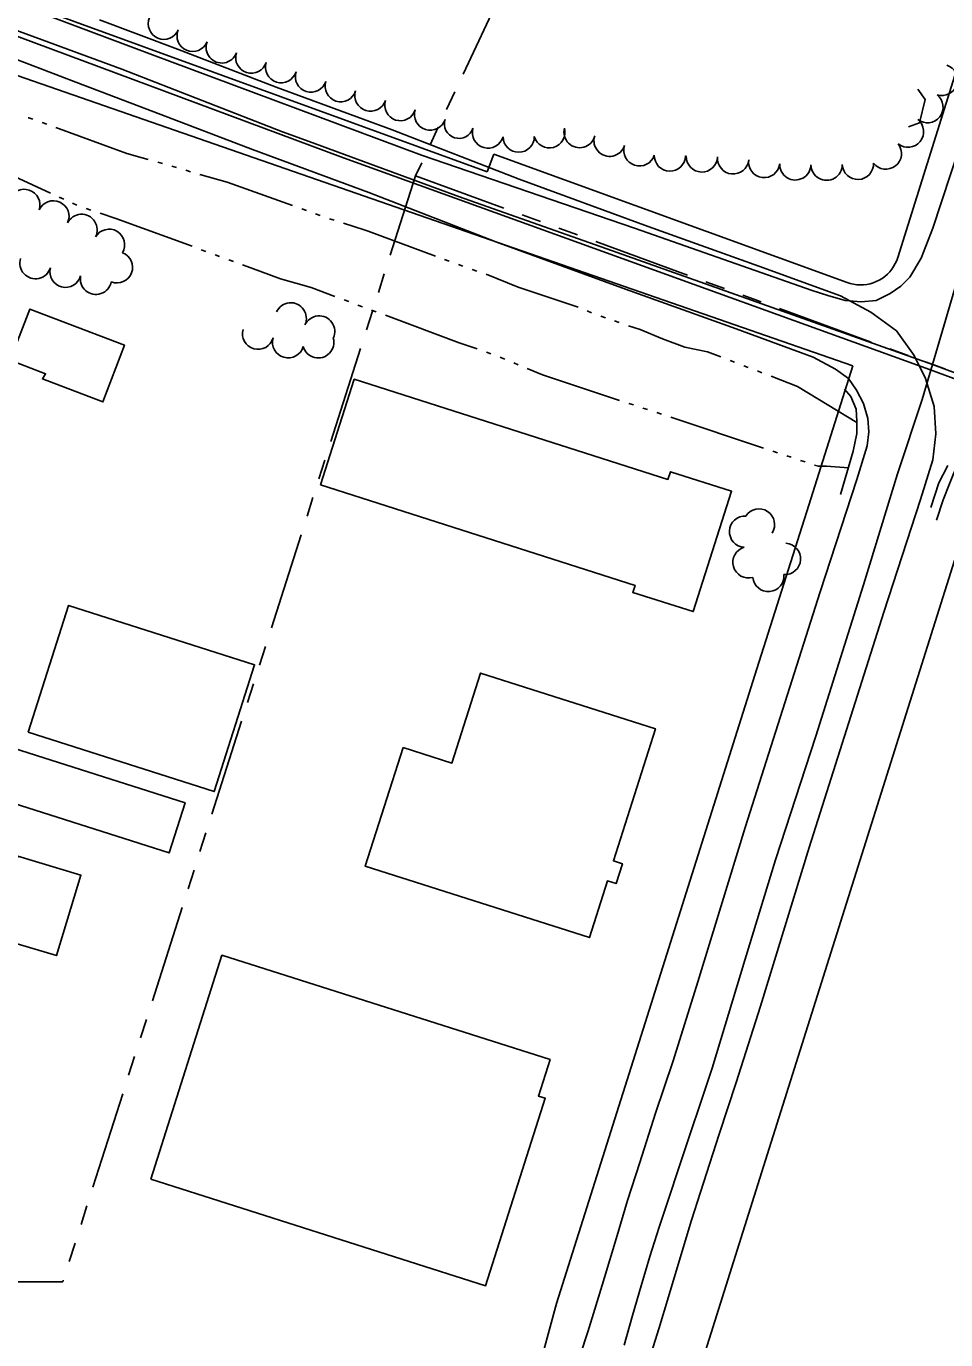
# Model space of a CAD drawing. Extents: x -25029 to 2274964, y -81170 to 687028.
# Drawn here: x -3398 to -2810, y -65956 to -65117 of the extents above; entities that cross this region are included whole.
import ezdxf

# ---------------------------------------------------------------- set-up
doc = ezdxf.new("R2010")
doc.units = 0
for name, color, linetype in [('81911BEA - RW_X_Fee_RW', 7, 'Continuous'), ('BLDG', 7, 'Continuous'), ('BRIDGE', 7, 'Continuous'), ('CULVERT', 7, 'Continuous'), ('Default', 7, 'Continuous'), ('DIVISIONS', 7, 'Continuous'), ('DV_X_Corp_Line', 7, 'Continuous'), ('GE_X_CL_2000', 7, 'Continuous'), ('PV_X_EOP', 7, 'Continuous'), ('ROAD', 7, 'Continuous'), ('TREES', 7, 'Continuous'), ('WATER', 7, 'Continuous')]:
    doc.layers.add(name, color=color, linetype=linetype)

msp = doc.modelspace()

# ---------------------------------------------------------------- linework, layer by layer
at = {"layer": '81911BEA - RW_X_Fee_RW'}
for p, q in [((-2840.83, -65264.3), (-2517.75, -64231.17)), ((-3411.44, -65097.4), (-3103.26, -65209.46)), ((-3413.74, -65144.7), (-2869.64, -65333.56)), ((-3103.26, -65209.46), (-3099.16, -65198.18)), ((-2873.24, -65280.33), (-3099.16, -65198.18)), ((-2804.62, -65457.92), (-2926.66, -65844.98)), ((-2926.66, -65844.98), (-2963.77, -65962.84))]:
    msp.add_line(p, q, dxfattribs=at)
for points in [[(-2873.24, -65280.33), (-2871.21, -65280.98), (-2869.14, -65281.44), (-2867.03, -65281.73), (-2864.9, -65281.84), (-2862.78, -65281.77), (-2860.67, -65281.51), (-2858.59, -65281.08), (-2856.55, -65280.48), (-2854.57, -65279.7), (-2852.66, -65278.75), (-2850.85, -65277.65), (-2849.13, -65276.4), (-2847.52, -65275.01), (-2846.04, -65273.48), (-2844.69, -65271.84), (-2843.49, -65270.08), (-2842.44, -65268.23), (-2841.55, -65266.3), (-2840.83, -65264.3)], [(-2869.64, -65333.56), (-2897.75, -65422.46), (-2930.87, -65527.19), (-3002.4, -65753.36), (-3059.11, -65932.69)], [(-3059.11, -65932.69), (-3084.71, -66026.82), (-3085.71, -66032.17), (-3102.55, -66122.73), (-3112.52, -66219.77), (-3114.54, -66317.4)]]:
    msp.add_lwpolyline(points, dxfattribs=at)
at = {"layer": 'BLDG'}
for points in [[(-3408.26, -65329.94), (-3385.63, -65338.56), (-3387.68, -65341.89), (-3349.07, -65356.59), (-3335.25, -65320.3), (-3395.81, -65297.24)], [(-3209.88, -65409.6), (-3008.81, -65473.76), (-3010.24, -65478.23), (-2971.61, -65490.56), (-2947.06, -65413.64), (-2986.18, -65401.15), (-2987.76, -65406.07), (-3188.33, -65342.06)], [(-3396.8, -65567.58), (-3277.88, -65605.54), (-3252.02, -65524.52), (-3370.93, -65486.55)], [(-3157.16, -65577.42), (-3125.85, -65587.37), (-3107.55, -65529.84), (-2995.82, -65565.38), (-3022.68, -65649.82), (-3016.94, -65651.64), (-3020.97, -65664.32), (-3026.52, -65662.55), (-3038.04, -65698.76), (-3181.26, -65653.2)], [(-3530.16, -65554.21), (-3425.11, -65587.66), (-3430.69, -65605.2), (-3306.72, -65644.67), (-3296.54, -65612.7), (-3525.57, -65539.79)], [(-3409.6, -65700.99), (-3378.7, -65710.34), (-3363.14, -65658.95), (-3403.52, -65646.73), (-3404.88, -65651.23), (-3447.3, -65638.39), (-3441.5, -65619.24), (-3475.17, -65609.05), (-3490.47, -65659.58), (-3462.98, -65667.9), (-3464.26, -65672.14), (-3503.49, -65660.26), (-3513.9, -65694.63), (-3511.75, -65695.28), (-3519.49, -65720.84), (-3424.33, -65749.65)], [(-3318.43, -65853.24), (-3104.34, -65921.27), (-3066.27, -65801.45), (-3070.57, -65800.09), (-3063.16, -65776.78), (-3272.96, -65710.12)]]:
    msp.add_lwpolyline(points, close=True, dxfattribs=at)
at = {"layer": 'BRIDGE'}
for points in [[(-2874.83, -65348.32), (-2870.86, -65353.18), (-2867.46, -65361.27), (-2866.93, -65368.78), (-2867.11, -65376.64), (-2869.27, -65387.93), (-2877.5, -65415.63)], [(-2816.1, -65432.22), (-2811.87, -65419.03), (-2807.82, -65408.87), (-2804.76, -65401.38), (-2800.45, -65394.52), (-2795.37, -65389.42), (-2790.23, -65386.78), (-2784.47, -65384.98), (-2779.41, -65383.61), (-2775.4, -65382.36)]]:
    msp.add_lwpolyline(points, dxfattribs=at)
at = {"layer": 'CULVERT'}
msp.add_lwpolyline([(-2834, -65180.84), (-2827.03, -65178.35), (-2823.24, -65163.42), (-2828.05, -65156.72)], dxfattribs=at)
at = {"layer": 'Default'}
for p, q in [((-3351.12, -65112.38), (-3301.29, -65131.22)), ((-3301.29, -65131.22), (-3238.26, -65155.41)), ((-3238.26, -65155.41), (-3164, -65182.82)), ((-3164, -65182.82), (-3082.86, -65214.23)), ((-3082.86, -65214.23), (-3000.42, -65244.43)), ((-3000.42, -65244.43), (-2929.74, -65269.75)), ((-2929.74, -65269.75), (-2877.45, -65288.84)), ((-2877.45, -65288.84), (-2858.01, -65299.25)), ((-2858.01, -65299.25), (-2841.58, -65311.07)), ((-2841.58, -65311.07), (-2830.42, -65326.99)), ((-2830.42, -65326.99), (-2823.03, -65341.63)), ((-2823.03, -65341.63), (-2817.56, -65359.48)), ((-2817.56, -65359.48), (-2816.51, -65376.92)), ((-2816.51, -65376.92), (-2818.52, -65393.65)), ((-2818.52, -65393.65), (-2826.4, -65419.01)), ((-2826.4, -65419.01), (-2849.81, -65490.97)), ((-2849.81, -65490.97), (-2897.56, -65641.16)), ((-2897.56, -65641.16), (-2928.71, -65742.6)), ((-2928.71, -65742.6), (-2944.13, -65791.46)), ((-2944.13, -65791.46), (-2955.13, -65824.34)), ((-2955.13, -65824.34), (-2965.11, -65855.5)), ((-2965.11, -65855.5), (-2972.8, -65879.42)), ((-2972.8, -65879.42), (-2979.92, -65903.52)), ((-2979.92, -65903.52), (-2987.53, -65928.37)), ((-2987.53, -65928.37), (-2993.66, -65948.72)), ((-2993.66, -65948.72), (-2998.25, -65963.66))]:
    msp.add_line(p, q, dxfattribs=at)
at = {"layer": 'DIVISIONS'}
for p, q in [((-3118.68, -65147.12), (-3092.17, -65090.52)), ((-3129.29, -65169.76), (-3123.99, -65158.44)), ((-3139.89, -65192.4), (-3134.59, -65181.08)), ((-3092.68, -65232.73), (-3149.15, -65212.16)), ((-3069.19, -65241.29), (-3080.94, -65237.01)), ((-3045.7, -65249.85), (-3057.45, -65245.57)), ((-2975.23, -65275.52), (-3033.96, -65254.13)), ((-3172.93, -65286.64), (-3169.12, -65274.73)), ((-2951.74, -65284.08), (-2963.49, -65279.8)), ((-2928.25, -65292.64), (-2940, -65288.36)), ((-3180.53, -65310.45), (-3176.73, -65298.54)), ((-2857.79, -65318.31), (-2916.51, -65296.92)), ((-3203.34, -65381.9), (-3184.33, -65322.36)), ((-2834.3, -65326.87), (-2846.04, -65322.59)), ((-2810.81, -65335.43), (-2822.55, -65331.15)), ((-3210.94, -65405.72), (-3207.14, -65393.81)), ((-3218.54, -65429.53), (-3214.74, -65417.62)), ((-3241.35, -65500.98), (-3222.34, -65441.44)), ((-3248.95, -65524.79), (-3245.15, -65512.89)), ((-3256.56, -65548.61), (-3252.76, -65536.7)), ((-3279.37, -65620.06), (-3260.36, -65560.52)), ((-3286.97, -65643.87), (-3283.17, -65631.97)), ((-3294.57, -65667.69), (-3290.77, -65655.78)), ((-3317.38, -65739.14), (-3298.37, -65679.6)), ((-3324.98, -65762.95), (-3321.18, -65751.05)), ((-3332.59, -65786.77), (-3328.78, -65774.86)), ((-3355.39, -65858.22), (-3336.39, -65798.68)), ((-3363, -65882.03), (-3359.2, -65870.12)), ((-3370.6, -65905.85), (-3366.8, -65893.94))]:
    msp.add_line(p, q, dxfattribs=at)
for points in [[(-3165.32, -65262.82), (-3149.15, -65212.16), (-3145.2, -65203.72)], [(-3436.22, -65918.69), (-3374.7, -65918.69), (-3374.4, -65917.76)]]:
    msp.add_lwpolyline(points, dxfattribs=at)
at = {"layer": 'DV_X_Corp_Line'}
for p, q in [((-3195.21, -65200.65), (-3413.17, -65119.44)), ((-3195.21, -65200.65), (-3413.17, -65119.44)), ((-3413.17, -65119.44), (-3195.21, -65200.65)), ((-3413.17, -65119.44), (-3195.21, -65200.65)), ((-2820.58, -65335.95), (-3195.21, -65200.65)), ((-2820.58, -65335.95), (-3195.21, -65200.65)), ((-3195.21, -65200.65), (-2820.58, -65335.95)), ((-3195.21, -65200.65), (-2820.58, -65335.95)), ((-2380.96, -65497.68), (-2820.58, -65335.95)), ((-2380.96, -65497.68), (-2820.58, -65335.95)), ((-2820.58, -65335.95), (-2380.96, -65497.68)), ((-2820.58, -65335.95), (-2380.96, -65497.68))]:
    msp.add_line(p, q, dxfattribs=at)
at = {"layer": 'GE_X_CL_2000'}
for points in [[(-2748.75, -65110.03), (-2777.83, -65199.05), (-2801.21, -65273.18), (-2818.7, -65332.71)], [(-3410.35, -65116.9), (-3336.84, -65143.88), (-3234.16, -65183.92), (-3217.14, -65190.18), (-3121.05, -65225.54), (-3020.27, -65261.16), (-2894.84, -65305.61), (-2818.7, -65332.71)], [(-2818.7, -65332.71), (-2825.22, -65354.92), (-2841.03, -65402.43), (-2862.84, -65473.4), (-2893.18, -65570.02), (-2919.09, -65649.22), (-2938.68, -65713.21), (-2953.96, -65763.82), (-2959.54, -65782.28), (-2981.03, -65846.59), (-2987.32, -65865.19), (-2993.41, -65883.85), (-2999.3, -65902.57), (-3004.99, -65921.36), (-3010.47, -65940.2), (-3015.76, -65959.11)], [(-2818.7, -65332.71), (-2773.96, -65349.25), (-2719.94, -65368.47), (-2608.1, -65409.46), (-2521.85, -65440.35), (-2453.42, -65465.79)]]:
    msp.add_lwpolyline(points, dxfattribs=at)
at = {"layer": 'PV_X_EOP'}
for p, q in [((-3416.68, -65133.04), (-3366.31, -65152.31)), ((-3366.31, -65152.31), (-3316.5, -65171.15)), ((-3316.5, -65171.15), (-3253.31, -65195.4)), ((-3253.31, -65195.4), (-3179.11, -65222.79)), ((-3179.11, -65222.79), (-3097.92, -65254.22)), ((-3097.92, -65254.22), (-3014.97, -65284.6)), ((-3014.97, -65284.6), (-2944.27, -65309.93)), ((-2944.27, -65309.93), (-2894.95, -65327.94)), ((-2894.95, -65327.94), (-2880.66, -65335.59)), ((-2880.66, -65335.59), (-2872.41, -65341.52)), ((-2872.41, -65341.52), (-2867.18, -65348.99)), ((-2867.18, -65348.99), (-2862.81, -65357.64)), ((-2862.81, -65357.64), (-2859.9, -65367.13)), ((-2859.9, -65367.13), (-2859.39, -65375.63)), ((-2859.39, -65375.63), (-2860.48, -65384.68)), ((-2860.48, -65384.68), (-2867.12, -65406.05)), ((-2814.63, -65408.21), (-2808.96, -65397.29)), ((-2867.12, -65406.05), (-2890.49, -65477.88)), ((-2819.76, -65424.12), (-2814.63, -65408.21)), ((-2890.49, -65477.88), (-2938.34, -65628.41)), ((-2938.34, -65628.41), (-2969.51, -65729.89)), ((-2969.51, -65729.89), (-2984.77, -65778.25)), ((-2984.77, -65778.25), (-2995.74, -65811.04)), ((-2995.74, -65811.04), (-3005.79, -65842.44)), ((-3005.79, -65842.44), (-3013.63, -65866.82)), ((-3013.63, -65866.82), (-3020.84, -65891.21)), ((-3020.84, -65891.21), (-3028.41, -65915.95)), ((-3028.41, -65915.95), (-3034.54, -65936.28)), ((-3034.54, -65936.28), (-3038.97, -65950.71)), ((-3038.97, -65950.71), (-3043.67, -65965.01))]:
    msp.add_line(p, q, dxfattribs=at)
at = {"layer": 'ROAD'}
msp.add_lwpolyline([(-2661.66, -64748.36), (-2721.64, -64943.66), (-2759.14, -65060.77), (-2795.72, -65176.26), (-2818.45, -65245.56), (-2825.85, -65264.76), (-2833.21, -65276.86), (-2838.92, -65282.59), (-2845.75, -65287.26), (-2854.76, -65291.85), (-2864.17, -65292.71), (-2874.55, -65291.82), (-2885.49, -65288.68), (-2895.51, -65285.33), (-3009.23, -65245.6), (-3145.3, -65198.95), (-3318.98, -65134.22), (-3489.02, -65070.28)], dxfattribs=at)
at = {"layer": 'TREES'}
for centre, radius, start, end in [((-3310.07, -65114.91), 10, 157.15903, 337.15903), ((-3291.64, -65122.68), 10, 157.15903, 337.15903), ((-3273.05, -65130.05), 10, 159.55272, 339.55272), ((-3254.15, -65136.58), 10, 162.33534, 342.33534), ((-3235.1, -65142.65), 10, 162.33534, 342.33534), ((-2812.67, -65150.85), 10, 251.88162, 71.88162), ((-3216.04, -65148.72), 10, 162.33534, 342.33534), ((-3196.98, -65154.79), 10, 162.33534, 342.33534), ((-3177.93, -65160.86), 10, 162.33534, 342.33534), ((-2821.92, -65168.24), 10, 232.09602, 52.09602), ((-3158.87, -65166.92), 10, 162.33534, 342.33534), ((-3139.81, -65172.99), 10, 162.33534, 342.33534), ((-3121.38, -65178.86), 9.35, 162.33534, 342.33534), ((-2834.33, -65183.93), 10, 231.26, 51.26), ((-3102.85, -65184.43), 10, 164.17492, 344.17492), ((-3083.23, -65187.08), 10, 180.42775, 0.42775), ((-3063.6, -65184.33), 10, 195.541, 15.541), ((-3044.28, -65184.15), 10, 165.50275, 345.50275), ((-3025.08, -65189.71), 10, 162.19329, 342.19329), ((-3006.04, -65195.84), 10, 162.11596, 342.11596), ((-2848.48, -65197.87), 10, 217.85829, 37.85829), ((-2986.53, -65199.17), 10, 178.50239, 358.50239), ((-2976.3, -65199.44), 0.229, 178.50238, 358.50238), ((-2966.08, -65199.72), 10, 178.41021, 358.41021), ((-2946.13, -65200.97), 10, 174.43244, 354.43244), ((-2926.26, -65203.24), 10, 172.53353, 352.53353), ((-2866.36, -65204.46), 10, 182.60515, 2.60515), ((-2906.35, -65204.8), 10, 178.51226, 358.51226), ((-2886.35, -65204.99), 10, 180.41723, 0.41723), ((-3399.28, -65230.7), 10, 341.57121, 161.57121), ((-3380.7, -65238.03), 10, 335.40122, 155.40122), ((-3362.67, -65246.68), 10, 333.32554, 153.32554), ((-3345.1, -65256.2), 10, 329.77195, 149.77195), ((-3340.05, -65270.57), 10, 248.93359, 68.93359), ((-3392.14, -65267.88), 10, 162.29494, 342.29494), ((-3372.93, -65273.43), 10, 165.47917, 345.47917), ((-3353.45, -65277.92), 10, 168.57548, 348.57548), ((-3228.95, -65303.2), 10, 335.20901, 155.20901), ((-3210.8, -65311.59), 10, 335.20901, 155.20901), ((-3249.85, -65313), 9.99, 164.24805, 344.24805), ((-3230.61, -65318.43), 10, 164.24805, 344.24805), ((-3211.35, -65318.46), 10, 195.53967, 15.53967), ((-2938.49, -65439.46), 10, 86.92096, 266.92096), ((-2929.57, -65434.92), 10, 327.01241, 147.01241), ((-2913, -65456.88), 10, 266.49564, 86.49564), ((-2936.28, -65459.06), 10, 105.97904, 285.97904), ((-2923.57, -65467.76), 10, 185.19559, 5.19559)]:
    msp.add_arc(centre, radius, start, end, dxfattribs=at)
at = {"layer": 'WATER'}
for p, q in [((-3384.96, -65179.21), (-3387.89, -65178.15)), ((-3311.01, -65204.3), (-3314.01, -65203.44)), ((-3302, -65206.88), (-3305, -65206.02)), ((-3292.98, -65209.46), (-3295.99, -65208.6)), ((-3376.95, -65225.73), (-3374.11, -65227.04)), ((-3368.43, -65229.65), (-3365.6, -65230.95)), ((-3359.7, -65233.03), (-3356.74, -65234.03)), ((-3218.97, -65234.35), (-3221.91, -65233.29)), ((-3210.15, -65237.52), (-3213.09, -65236.46)), ((-3201.26, -65240.5), (-3204.23, -65239.54)), ((-3286.13, -65259.3), (-3283.2, -65260.37)), ((-3277.32, -65262.5), (-3274.39, -65263.57)), ((-3268.51, -65265.71), (-3265.58, -65266.78)), ((-3127.64, -65266.61), (-3130.57, -65265.54)), ((-3118.84, -65269.85), (-3121.77, -65268.77)), ((-3110.04, -65273.08), (-3112.97, -65272)), ((-3194.8, -65291.42), (-3191.87, -65292.51)), ((-3186.01, -65294.69), (-3183.08, -65295.78)), ((-3177.23, -65297.96), (-3174.3, -65299.05)), ((-3036.61, -65299.64), (-3039.49, -65298.44)), ((-3027.79, -65302.81), (-3030.75, -65301.8)), ((-3018.92, -65305.84), (-3021.88, -65304.83)), ((-3103.85, -65324.76), (-3100.92, -65325.85)), ((-3086.38, -65331.57), (-3083.5, -65332.77)), ((-2945.18, -65331.18), (-2948.09, -65330.06)), ((-2936.43, -65334.55), (-2939.34, -65333.42)), ((-2927.68, -65337.91), (-2930.59, -65336.79)), ((-3012.74, -65357.53), (-3009.77, -65358.52)), ((-3003.84, -65360.48), (-3000.87, -65361.47)), ((-2994.94, -65363.43), (-2991.98, -65364.42)), ((-2986.04, -65366.39), (-2926.72, -65386.06)), ((-2920.79, -65388.03), (-2917.82, -65389.01)), ((-2911.89, -65390.98), (-2908.93, -65391.96)), ((-2902.99, -65393.93), (-2900.03, -65394.92))]:
    msp.add_line(p, q, dxfattribs=at)
for points in [[(-3393.77, -65176.02), (-3396.46, -65175.04), (-3396.72, -65175.05)], [(-3320.02, -65201.72), (-3323.94, -65200.6), (-3333.69, -65197.81), (-3379.08, -65181.34)], [(-3440.08, -65198.56), (-3426.8, -65204.33), (-3405.63, -65212.56), (-3382.63, -65223.12)], [(-3227.79, -65231.18), (-3269.55, -65216.17), (-3286.98, -65211.18)], [(-3350.82, -65236.03), (-3340.84, -65239.4), (-3292.01, -65257.16)], [(-3136.44, -65263.38), (-3179.5, -65247.57), (-3182.04, -65246.64), (-3195.3, -65242.4)], [(-3259.7, -65268.91), (-3254.38, -65270.85), (-3235.47, -65278.03), (-3215.98, -65283.46), (-3200.65, -65289.22)], [(-3045.28, -65296.07), (-3083.46, -65283.28), (-3104.11, -65275.05)], [(-3168.44, -65301.22), (-3121.25, -65318.77), (-3109.74, -65322.69)], [(-2953.93, -65327.82), (-2962.52, -65324.51), (-2976.89, -65321.49), (-2991.26, -65316.16), (-3005.55, -65310.4), (-3013, -65307.86)], [(-3095.06, -65328.02), (-3094.14, -65328.35), (-3092.15, -65329.17)], [(-3077.72, -65335.16), (-3067.95, -65339.22), (-3018.67, -65355.56)], [(-2866.95, -65369.62), (-2905.01, -65346.63), (-2921.84, -65340.16)], [(-2894.09, -65396.88), (-2891.57, -65397.72), (-2886.52, -65397.6), (-2872.45, -65398.65)]]:
    msp.add_lwpolyline(points, dxfattribs=at)

doc.saveas('drawing.dxf')
